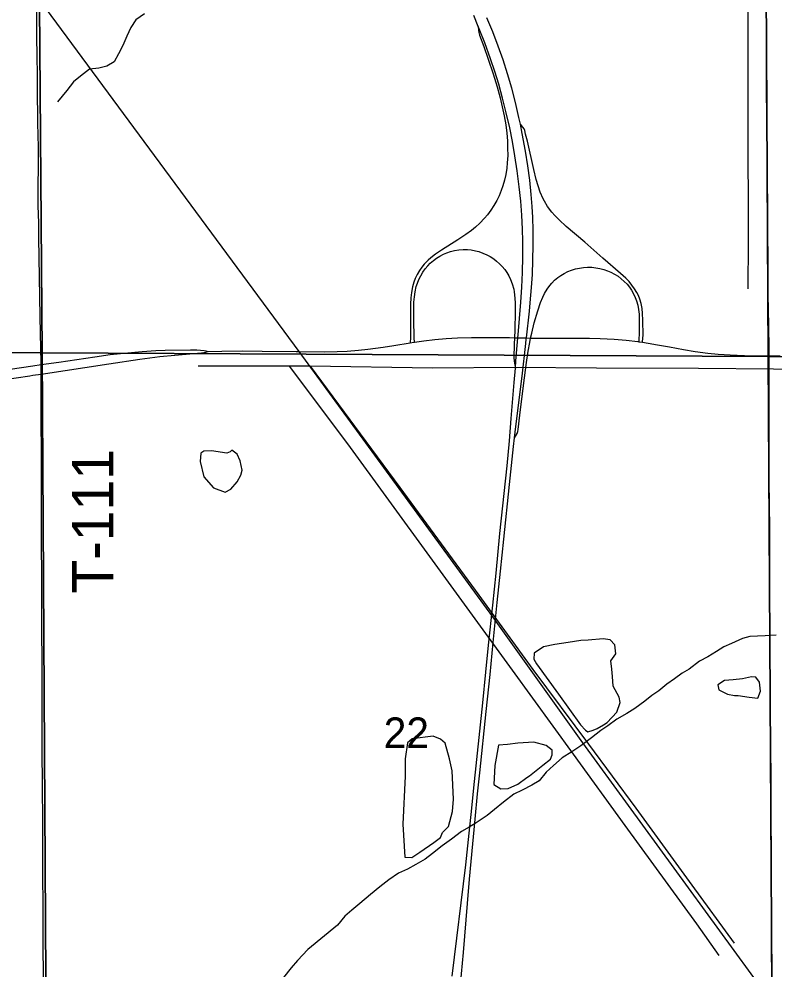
# Model space of a CAD drawing. Extents: x 1443599 to 1910620, y 1028088 to 1361369.
# Drawn here: x 1701854 to 1707340, y 1293435 to 1300332 of the extents above; entities that cross this region are included whole.
import ezdxf

# ---------------------------------------------------------------- set-up
doc = ezdxf.new("R2010")
doc.units = 0
for name, color, linetype in [('GM_X_County_Road', 7, 'Continuous'), ('GM_X_Interchange_Ramps', 7, 'Continuous'), ('GM_X_Interstate_Route', 7, 'Continuous'), ('GM_X_Minor_Lake', 7, 'Continuous'), ('GM_X_Minor_River', 7, 'Continuous'), ('GM_X_Rail_Line', 7, 'Continuous'), ('GM_X_Section', 7, 'Continuous'), ('GM_X_Section_Text', 7, 'Continuous'), ('GM_X_State_Route', 7, 'Continuous'), ('GM_X_Township_Road', 7, 'Continuous'), ('GM_X_Township_Road_Text', 7, 'Continuous')]:
    doc.layers.add(name, color=color, linetype=linetype)

msp = doc.modelspace()

# ---------------------------------------------------------------- linework, layer by layer
at = {"layer": 'GM_X_County_Road'}
for points in [[(1707297.5, 1297889.7), (1707297, 1297938.5), (1707294.7, 1298112.6), (1707290.7, 1298332.5), (1707289.6, 1298605), (1707288.4, 1298765.9), (1707286.6, 1298982.5), (1707285.3, 1299150), (1707279.1, 1299839.4), (1707277, 1300154.6), (1707274.6, 1300519), (1707274.4, 1300559.3)], [(1707316.1, 1293406.3), (1707314.5, 1293573.8), (1707315.5, 1293688.6), (1707315.7, 1293770.7), (1707314.8, 1293882.4), (1707312.8, 1294076.1), (1707313.2, 1294296), (1707312.7, 1294519.3), (1707311.2, 1294752.4), (1707311.3, 1294903.4), (1707310.6, 1294972.3), (1707308.9, 1295079.1), (1707308.2, 1295118.5), (1707306.9, 1295289.1), (1707306.7, 1295397.7), (1707305.8, 1295519.1), (1707305.2, 1295640.6), (1707304, 1295768.6), (1707303.3, 1295808), (1707302.3, 1295883.5), (1707302.1, 1295988.5), (1707302.3, 1296169), (1707301.8, 1296382.4), (1707302.4, 1296671.4), (1707300.3, 1296776.5), (1707298.5, 1297019.4), (1707298.5, 1297209.8), (1707296.9, 1297337.8), (1707297.1, 1297462.5), (1707296.9, 1297715.4), (1707297.9, 1297849.8), (1707297.5, 1297889.7)]]:
    msp.add_lwpolyline(points, dxfattribs=at)
at = {"layer": 'GM_X_Interchange_Ramps'}
for points in [[(1705186.7, 1300279.4), (1705188.5, 1300252.1), (1705190.9, 1300235.1), (1705195, 1300216.5), (1705226.1, 1300134), (1705259.2, 1300041.2), (1705294.2, 1299935.2), (1705322.9, 1299840.9), (1705344.6, 1299761.7), (1705361.1, 1299694.7), (1705374.8, 1299630.5), (1705385.7, 1299565.7), (1705393.3, 1299503.8), (1705397.8, 1299448.1), (1705400, 1299395.6), (1705400.1, 1299343), (1705397.5, 1299290.5), (1705393.6, 1299251.3), (1705386.5, 1299205.9), (1705377.2, 1299164.2), (1705365.6, 1299123.1), (1705353.9, 1299088.9), (1705337.4, 1299049.6), (1705321.5, 1299017.2), (1705300.4, 1298980), (1705279, 1298946.9), (1705253.6, 1298912.6), (1705232.7, 1298887.3), (1705198.6, 1298851.7), (1705167, 1298823), (1705136.6, 1298798), (1705096.9, 1298768.7), (1705039.2, 1298730.9), (1704919.2, 1298656.3), (1704875.6, 1298626.9), (1704841.8, 1298600.7), (1704822, 1298583.5), (1704794.7, 1298555.2), (1704776.2, 1298532.1), (1704759.5, 1298507.8), (1704743.2, 1298479.3), (1704729.2, 1298449.5), (1704719.9, 1298425), (1704709.7, 1298390.3), (1704701.7, 1298348.4), (1704697.9, 1298309.2), (1704696, 1298263.3), (1704695.6, 1298191), (1704695.6, 1298105.6), (1704694.1, 1298023), (1704693.3, 1297984.7)], [(1706378.2, 1297988.1), (1706380.8, 1298020.7), (1706382.1, 1298037), (1706381.5, 1298148.6), (1706379.4, 1298197.8), (1706375.7, 1298233.7), (1706368.8, 1298269.2), (1706359.4, 1298300.6), (1706348.2, 1298327.9), (1706338.1, 1298348.5), (1706321.3, 1298376.6), (1706302.1, 1298403.3), (1706281, 1298428.3), (1706258.4, 1298452.2), (1706219.9, 1298488), (1706090.4, 1298599.2), (1705958.8, 1298713), (1705824.3, 1298828.6), (1705773.4, 1298875.1), (1705741.3, 1298908.1), (1705719.8, 1298932.7), (1705690.2, 1298972), (1705666.6, 1299011.4), (1705657.3, 1299028.8), (1705636.2, 1299076.9), (1705620.3, 1299123.4), (1705607.3, 1299167.4), (1705589.2, 1299240.8), (1705543.7, 1299446), (1705530.4, 1299497.9), (1705523.9, 1299523.7), (1705519.1, 1299535.9), (1705511, 1299548), (1705492.2, 1299569.8)], [(1704723.8, 1297989.7), (1704722.7, 1298019.5), (1704721.2, 1298061.2), (1704719.4, 1298111.5), (1704718.2, 1298167.3), (1704718.7, 1298226.3), (1704720.2, 1298278.8), (1704723.2, 1298318.1), (1704728.1, 1298353.9), (1704736.8, 1298392.3), (1704745.1, 1298417.2), (1704756.2, 1298444.5), (1704769.3, 1298471), (1704784.5, 1298496.4), (1704801.5, 1298520.5), (1704820.4, 1298543.3), (1704838.7, 1298562.1), (1704860.9, 1298581.6), (1704884.8, 1298599), (1704907.1, 1298612.8), (1704933.4, 1298626.2), (1704957.6, 1298636.3), (1704985.7, 1298645.6), (1705014.4, 1298652.6), (1705046.9, 1298657.7), (1705076.3, 1298659.9), (1705109.2, 1298659.8), (1705135.4, 1298657.6), (1705167.7, 1298651.9), (1705190, 1298646.3), (1705220.9, 1298635.4), (1705247.9, 1298623.4), (1705273.9, 1298609.2), (1705298.7, 1298593.1), (1705319.5, 1298577.2), (1705341.5, 1298557.4), (1705359.7, 1298538.5), (1705378.4, 1298515.6), (1705393.5, 1298494.1), (1705408.6, 1298468.7), (1705421.5, 1298442.2), (1705433.7, 1298411.7), (1705444, 1298373.8), (1705448, 1298354.5), (1705453.2, 1298308.8), (1705455, 1298272.8), (1705455.4, 1298210.5), (1705451.2, 1298075.8), (1705448.8, 1298021.2), (1705446.7, 1297974.1), (1705445.1, 1297874.7), (1705446.5, 1297853.4), (1705449.7, 1297835.9), (1705456, 1297800.4)], [(1705450, 1297295.8), (1705468, 1297326.2), (1705473.2, 1297341.1), (1705475.6, 1297356), (1705489.1, 1297460.1), (1705515.1, 1297675.4), (1705536, 1297841.6), (1705547.9, 1297922.9), (1705559.7, 1297987.5), (1705566.7, 1298019), (1705574.7, 1298054.9), (1705593.5, 1298128), (1705619.2, 1298216.4), (1705639, 1298275.7), (1705655.1, 1298315.3), (1705668, 1298341.9), (1705686, 1298373.2), (1705705.3, 1298399.8), (1705720, 1298417.4), (1705740.8, 1298438.4), (1705763.4, 1298457.5), (1705784.7, 1298472.8), (1705810.1, 1298487.9), (1705836.8, 1298500.7), (1705864.4, 1298511.2), (1705892.8, 1298519.7), (1705921.7, 1298525.9), (1705951, 1298530), (1705980.5, 1298531.9), (1706010.1, 1298531.6), (1706039.6, 1298528.9), (1706068.7, 1298523.8), (1706097.3, 1298516.6), (1706125.3, 1298507), (1706149.5, 1298496.6), (1706175.7, 1298482.8), (1706200.7, 1298467.1), (1706224.3, 1298449.3), (1706246.4, 1298429.6), (1706266.9, 1298408.3), (1706283.3, 1298387.8), (1706298.2, 1298366.1), (1706312.9, 1298340.4), (1706325.3, 1298313.6), (1706334.5, 1298289), (1706343.5, 1298257.4), (1706349.6, 1298225.1), (1706353.3, 1298192.5), (1706354.9, 1298163), (1706355, 1298130.1), (1706353.5, 1298067.7), (1706351.6, 1297991.6)]]:
    msp.add_lwpolyline(points, dxfattribs=at)
at = {"layer": 'GM_X_Interstate_Route'}
for points in [[(1704997.9, 1293390.2), (1705095.8, 1294198.5), (1705120.8, 1294427), (1705139.7, 1294609.9), (1705155, 1294756.8), (1705218.9, 1295373.7), (1705241.1, 1295595.8), (1705261.3, 1295791.7), (1705291.9, 1296082.3), (1705315.5, 1296314.2), (1705344, 1296601.6), (1705395.4, 1297091.1), (1705412.7, 1297274.1), (1705426.6, 1297434.4), (1705447.9, 1297696.2), (1705456, 1297800.4), (1705460, 1297853.3), (1705474.4, 1298020.7), (1705476.3, 1298042.9), (1705496.3, 1298278.5), (1705503.5, 1298386.7), (1705508.5, 1298495.1), (1705510.5, 1298606.8), (1705509.9, 1298721.8), (1705507.4, 1298807.2), (1705502.2, 1298909), (1705494.5, 1299010.6), (1705484, 1299115.2), (1705469.2, 1299232.6), (1705453, 1299339.9), (1705434.7, 1299443.4), (1705414.6, 1299543.3), (1705389.9, 1299652.3), (1705363.4, 1299757.5), (1705335, 1299858.8), (1705305.9, 1299953), (1705275.7, 1300043.4), (1705233.4, 1300160.9), (1705194, 1300261.9), (1705186.7, 1300279.4), (1705153.4, 1300358.9)], [(1705557.6, 1298214.2), (1705564.1, 1298273), (1705573.8, 1298384.1), (1705579.5, 1298478.9), (1705583.2, 1298583.8), (1705584.6, 1298692), (1705584.2, 1298800.3), (1705581.9, 1298892.1), (1705577.9, 1298973.9), (1705571.4, 1299058.9), (1705560.5, 1299163.2), (1705546.8, 1299267.2), (1705529.8, 1299374.1), (1705506, 1299503.1), (1705492.2, 1299569.8), (1705482, 1299618.7), (1705456.6, 1299727.3), (1705429.4, 1299832), (1705399.5, 1299936), (1705367.1, 1300035.8), (1705332, 1300134.6), (1705292.1, 1300238.7), (1705249.7, 1300341.9)], [(1705535, 1298009.4), (1705536.2, 1298019.5), (1705557.6, 1298214.2)], [(1705055.4, 1293290.8), (1705059, 1293329.3), (1705078.4, 1293561.5), (1705108.5, 1293918.1), (1705124.2, 1294094.7), (1705135.9, 1294222.2), (1705164.3, 1294529.5), (1705182, 1294712.5), (1705197.8, 1294866), (1705244.9, 1295309.7), (1705272.5, 1295577.5), (1705295.5, 1295809.4), (1705324.7, 1296100.1), (1705348.1, 1296328.7), (1705372.9, 1296560.5), (1705412.8, 1296955.5), (1705442.6, 1297232.9), (1705450, 1297295.8), (1705459.4, 1297376.4), (1705504.5, 1297741.3), (1705531.7, 1297979.3), (1705535, 1298009.4)]]:
    msp.add_lwpolyline(points, dxfattribs=at)
at = {"layer": 'GM_X_Minor_Lake'}
for p, q in [((1703438.5, 1296975.3), (1703462.8, 1297025.3)), ((1705608.4, 1295656.8), (1705768.7, 1295435.4)), ((1707046.6, 1295425.1), (1707072.6, 1295426.9)), ((1705006.8, 1294675), (1704996.2, 1294879.4)), ((1705539.1, 1294831.8), (1705559.1, 1294843.7))]:
    msp.add_line(p, q, dxfattribs=at)
for points in [[(1703462.8, 1297025.3), (1703473, 1297061.3), (1703459.5, 1297127.5), (1703437.8, 1297175.7), (1703398.1, 1297206), (1703386, 1297194.1), (1703362, 1297184.2), (1703250.3, 1297201), (1703196.3, 1297197.3), (1703174.3, 1297183.4), (1703169.9, 1297123.3), (1703195.1, 1297013), (1703266.5, 1296932.4), (1703350.1, 1296899.8), (1703392.2, 1296921.5), (1703438.5, 1296975.3)], [(1705768.7, 1295435.4), (1705929, 1295214), (1705964.7, 1295175.7), (1705982.6, 1295163.5), (1706020.6, 1295175.3), (1706048.6, 1295187.1), (1706094.7, 1295212.9), (1706120.8, 1295230.8), (1706193.2, 1295304.4), (1706215.6, 1295374.4), (1706207.9, 1295414.5), (1706164.5, 1295494.9), (1706160.9, 1295565.1), (1706155.3, 1295617.2), (1706149.7, 1295677.4), (1706186, 1295729.2), (1706178.4, 1295793.4), (1706144.7, 1295829.7), (1706092.9, 1295838), (1705983, 1295826.7), (1705931, 1295825.1), (1705839.1, 1295811.6), (1705741.1, 1295796.2), (1705659.1, 1295778.7), (1705592.9, 1295733.1), (1705590.7, 1295689), (1705608.4, 1295656.8)], [(1707072.6, 1295426.9), (1707152.4, 1295414.4), (1707214.2, 1295406), (1707234.6, 1295457.9), (1707227, 1295522.1), (1707201.3, 1295558.3), (1707169.3, 1295560.5), (1707103.3, 1295546.9), (1707037.4, 1295539.3), (1706973.5, 1295535.8), (1706925.3, 1295504), (1706931.1, 1295467.9), (1706994.8, 1295435.4), (1707046.6, 1295425.1)], [(1704996.2, 1294879.4), (1704978.8, 1294965.7), (1704947.6, 1295080.1), (1704913.9, 1295108.4), (1704860.1, 1295130.8), (1704708.2, 1295111.7), (1704672.1, 1295081.9), (1704657.3, 1294967.8), (1704656.5, 1294841.6), (1704640.2, 1294493), (1704654.6, 1294252.5), (1704704.5, 1294250.2), (1704762.7, 1294289.9), (1704865, 1294359.3), (1704913.1, 1294397.1), (1704927.4, 1294433.1), (1704969.6, 1294474.9), (1705000.3, 1294584.9), (1705006.8, 1294675)], [(1705559.1, 1294843.7), (1705655.5, 1294921.2), (1705709.7, 1294964.9), (1705723.9, 1294996.9), (1705722.1, 1295029), (1705678.4, 1295063.3), (1705588.7, 1295087.9), (1705474.8, 1295080.7), (1705398.9, 1295071.1), (1705332.9, 1295065.6), (1705308, 1294919.5), (1705299.1, 1294781.3), (1705350.8, 1294748.9), (1705404.7, 1294750.5), (1705474.8, 1294784.1), (1705539.1, 1294831.8)]]:
    msp.add_lwpolyline(points, dxfattribs=at)
at = {"layer": 'GM_X_Minor_River'}
for points in [[(1707144.5, 1304073), (1707140.5, 1303564.1), (1707141, 1303219.4), (1707139.8, 1303141.3), (1707140.5, 1302678.4), (1707137.1, 1301949.1), (1707138.7, 1301291.9), (1707143, 1300414.1), (1707142.6, 1299624.6), (1707144.3, 1298714.8), (1707143, 1298376.1)], [(1702763.8, 1300370.6), (1702701.2, 1300325.5), (1702666.4, 1300271.9), (1702637.4, 1300208.3), (1702608.4, 1300140.6), (1702577.5, 1300081), (1702544.6, 1300021.4), (1702492.2, 1299990.2), (1702434, 1299975.1), (1702366, 1299968.2), (1702301.3, 1299917.1), (1702248.7, 1299875.9), (1702201.8, 1299814.5), (1702134.6, 1299731.4)], [(1707872.9, 1297787.2), (1706784.5, 1297798.8), (1706045.4, 1297800.6), (1705452.3, 1297806.2), (1704854.9, 1297799.8), (1703966.3, 1297814.1), (1703814.5, 1297814.5), (1703155.4, 1297815.1)], [(1703814.5, 1297814.5), (1704239.1, 1297250.6), (1704833.6, 1296433.5), (1705431.9, 1295610.3), (1705875.7, 1295000), (1706251.1, 1294483), (1706771.2, 1293771.3), (1706933.4, 1293540.3)], [(1703966.3, 1297814.1), (1704617.7, 1296933.9), (1705190.7, 1296153.2), (1705583.8, 1295615.8), (1705986.7, 1295072.3), (1706331, 1294609.9), (1706735.7, 1294050.4), (1707042.7, 1293630.7)], [(1707349.4, 1295863.9), (1707267.4, 1295859.2), (1707213.4, 1295856.1), (1707157.5, 1295855), (1707103.3, 1295839.8), (1707024.8, 1295803), (1706968.6, 1295779.9), (1706916.1, 1295744.7), (1706851.5, 1295705.6), (1706791.1, 1295674.5), (1706716.3, 1295617.6), (1706665.9, 1295588.4), (1706611.4, 1295547.2), (1706554.8, 1295508), (1706496.1, 1295458.9), (1706445.7, 1295425.6), (1706395.1, 1295384.4), (1706322.4, 1295331.4), (1706265.9, 1295296.3), (1706191.3, 1295255.4), (1706126.6, 1295206.3), (1706076.2, 1295173.1), (1706007.4, 1295120.1), (1705930.6, 1295061.2), (1705866, 1295018.2), (1705795.4, 1294975.2), (1705732.6, 1294918.1), (1705680, 1294870.9), (1705629, 1294807.6), (1705576.6, 1294776.4), (1705504.1, 1294739.5), (1705445.7, 1294710.3), (1705370.9, 1294651.4), (1705304.2, 1294598.4), (1705251.5, 1294555.2), (1705170.8, 1294502.4), (1705120.4, 1294471.1), (1705066, 1294439.9), (1704993.2, 1294383), (1704924.5, 1294336), (1704853.7, 1294279.1), (1704801.2, 1294239.8), (1704732.7, 1294200.9), (1704674.2, 1294165.7), (1704607.8, 1294136.7), (1704537.2, 1294089.8), (1704472.4, 1294038.7), (1704403.6, 1293981.7), (1704326.7, 1293916.8), (1704270, 1293869.7), (1704219.4, 1293826.4), (1704166.5, 1293761.1), (1703950, 1293584.3), (1703874.8, 1293503.4), (1703830, 1293450), (1703773, 1293380.8)]]:
    msp.add_lwpolyline(points, dxfattribs=at)
at = {"layer": 'GM_X_Rail_Line'}
msp.add_lwpolyline([(1717825.8, 1278822.8), (1716822.1, 1280211.7), (1715637.8, 1281834.7), (1714250.7, 1283728.1), (1713709.7, 1284470.3), (1712898.2, 1285581.7), (1711735.6, 1287174.3), (1709979.1, 1289579.3), (1709386.1, 1290389.9), (1708794.8, 1291203.2), (1707812.5, 1292548.7), (1707536, 1292924.1), (1707405.9, 1293085.4), (1707271.5, 1293263.9), (1705945.1, 1295082.8), (1705293.1, 1295996.6), (1703887.8, 1297922.2), (1701978.7, 1300507.5), (1699576.3, 1303796.8), (1697082, 1307211.8), (1696597.4, 1307873.3)], dxfattribs=at)
at = {"layer": 'GM_X_Section'}
for points in [[(1696616.5, 1303300.2), (1701981.4, 1303274.8), (1702022.1, 1297911.2), (1696687.3, 1297934.4)], [(1701981.4, 1303274.8), (1707262.2, 1303236.3), (1707289, 1297884.8), (1702022.1, 1297911.2)], [(1707262.2, 1303236.3), (1712576.7, 1303171.3), (1712561.7, 1297844.2), (1707289, 1297884.8)], [(1702022.1, 1297911.2), (1702052.8, 1292551.8), (1696686.4, 1292613.4), (1696687.3, 1297934.4)], [(1707289, 1297884.8), (1707321.6, 1292521.3), (1702052.8, 1292551.8), (1702022.1, 1297911.2)], [(1712561.7, 1297844.2), (1712584.4, 1292492.8), (1707321.6, 1292521.3), (1707289, 1297884.8)]]:
    msp.add_lwpolyline(points, close=True, dxfattribs=at)
at = {"layer": 'GM_X_State_Route'}
for points in [[(1703883.3, 1297920.8), (1704068.1, 1297918.8), (1704163.1, 1297920.3), (1704235.1, 1297923.5), (1704316.8, 1297929.6), (1704385.1, 1297936.9), (1704495.5, 1297952.3), (1704573.2, 1297964.9), (1704693.3, 1297984.7), (1704719, 1297989), (1704723.8, 1297989.7), (1704790.6, 1297999.4), (1704872.2, 1298009.1), (1704954, 1298016.3), (1705036.1, 1298020.9), (1705137.9, 1298023.6), (1705256.1, 1298023.8), (1705350, 1298022.6)], [(1705350, 1298022.6), (1705413.7, 1298021.8), (1705448.8, 1298021.2), (1705474.4, 1298020.7), (1705536.2, 1298019.5), (1705566.7, 1298019), (1705748.5, 1298018.6), (1705863.3, 1298017.2), (1705994.6, 1298017), (1706070.1, 1298014.8), (1706171.8, 1298009.4), (1706260.3, 1298002.2), (1706345.2, 1297992.5), (1706351.6, 1297991.6), (1706378.2, 1297988.1), (1706420.2, 1297982.5), (1706488.1, 1297970.1), (1706575.4, 1297954.5), (1706675.3, 1297935.8), (1706759.4, 1297922.2), (1706853.4, 1297909.9)], [(1701532.7, 1297685.9), (1701932.1, 1297745.7), (1701954.9, 1297748.9), (1702014.8, 1297757.3), (1702506, 1297832.8), (1702730.5, 1297865.5), (1702877.2, 1297884.9), (1703094.9, 1297904.3), (1703179.2, 1297912.1), (1703209.6, 1297916.5), (1703227.6, 1297921.6)], [(1701704.7, 1297780), (1701954.7, 1297817.2), (1702015.5, 1297826.3), (1702144.1, 1297844.8), (1702403.4, 1297883.5), (1702516.9, 1297899), (1702617.8, 1297909.8), (1702748.3, 1297921.2), (1702846.3, 1297927.7), (1702915.9, 1297930.3), (1703098.4, 1297933.8), (1703145.3, 1297933.2), (1703172.2, 1297931.6), (1703198.3, 1297928.6), (1703210.4, 1297926), (1703227.6, 1297921.6)], [(1703227.6, 1297921.6), (1703326.2, 1297924), (1703474, 1297925), (1703618.5, 1297923.7), (1703864.5, 1297921), (1703883.3, 1297920.8)], [(1706853.4, 1297909.9), (1706853.6, 1297909.9), (1706928.6, 1297902.6), (1707013.6, 1297896.8), (1707118.5, 1297893), (1707228.7, 1297890.5)], [(1707228.7, 1297890.5), (1707246.4, 1297890.1), (1707297.5, 1297889.7), (1707377.6, 1297889.2)]]:
    msp.add_lwpolyline(points, dxfattribs=at)
at = {"layer": 'GM_X_Township_Road'}
for points in [[(1702015.5, 1297826.3), (1702015.7, 1297845.4), (1702012.8, 1297939.9), (1702006.9, 1298175.8), (1701998.2, 1298746.6), (1701997.1, 1298851.2), (1701994.6, 1298979), (1701994.7, 1299402.5), (1701993.3, 1299490.6), (1701991.2, 1299576), (1701989.5, 1299834.7), (1701989.4, 1299900), (1701985.9, 1300090.2), (1701984, 1300178.9), (1701983.3, 1300366), (1701982.8, 1300418.5), (1701982.6, 1300429.5)], [(1702014.8, 1297757.3), (1702015.5, 1297826.3)], [(1702017.1, 1297144.6), (1702014.8, 1297458.5), (1702014.4, 1297668.3), (1702014.8, 1297753.6), (1702014.8, 1297757.3)], [(1702028.8, 1293695.1), (1702029.4, 1293929.4), (1702028.3, 1294100.1), (1702026.9, 1294441.6), (1702024.2, 1294839), (1702023.1, 1294967), (1702022.3, 1295206.8), (1702021.7, 1295361.2), (1702021.5, 1295699.3), (1702020.5, 1295870.1), (1702020.5, 1296057.3), (1702018.9, 1296293.8), (1702018.4, 1296523.6), (1702016.9, 1296638.5), (1702017.1, 1296848.6), (1702016.4, 1297003), (1702017.1, 1297144.6)], [(1702034.5, 1292594.3), (1702034.4, 1292625.5), (1702033.8, 1292858.6), (1702033.7, 1293078.5), (1702032.4, 1293311.6), (1702028.8, 1293695.1)]]:
    msp.add_lwpolyline(points, dxfattribs=at)

# ---------------------------------------------------------------- texts
at = {"layer": 'GM_X_Section_Text'}
msp.add_text('22', height=221, rotation=0.00001, dxfattribs=at).set_placement((1704500.7, 1295045.9))
at = {"layer": 'GM_X_Township_Road_Text'}
msp.add_text('T-111', height=300, rotation=90, dxfattribs=at).set_placement((1702539.8, 1296166))

doc.saveas('drawing.dxf')
